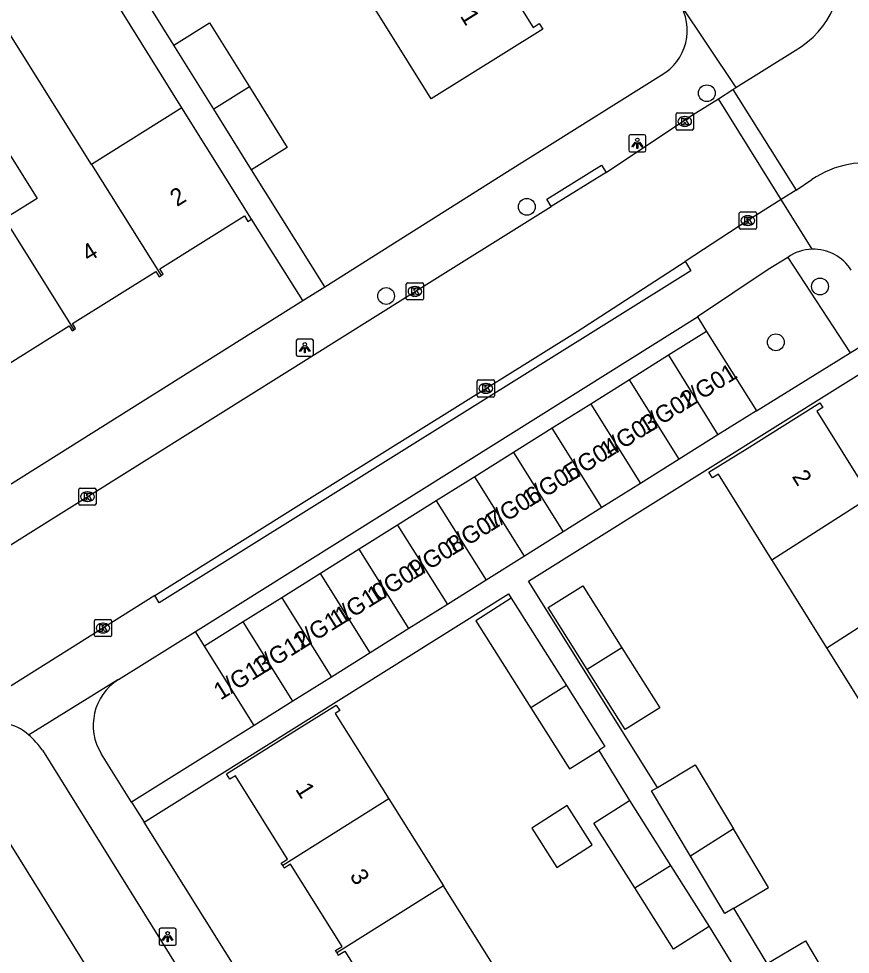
# Model space of a CAD drawing. Extents: x 160077 to 160945, y 386481 to 387498.
# Drawn here: x 160327 to 160375.5, y 387088.8 to 387143.3 of the extents above; entities that cross this region are included whole.
import ezdxf

# ---------------------------------------------------------------- set-up
doc = ezdxf.new("R2010")
doc.units = 0
for name, color, linetype in [('IMGEO_Boom', 7, 'Continuous'), ('IMGEO_Groenvoorziening', 7, 'Continuous'), ('IMGEO_Kolk', 7, 'Continuous'), ('IMGEO_Lichtpunt', 7, 'Continuous'), ('IMGEO_Muur', 7, 'Continuous'), ('IMGEO_Pand', 7, 'Continuous'), ('IMGEO_Pand_nummerreeks', 7, 'Continuous'), ('IMGEO_Rijbaan_lokaal_open', 7, 'Continuous'), ('IMGEO_Voetpad_open', 7, 'Continuous')]:
    doc.layers.add(name, color=color, linetype=linetype)

msp = doc.modelspace()

# ---------------------------------------------------------------- linework, layer by layer
at = {"layer": 'IMGEO_Boom'}
for centre in [(160367.121, 387138.984), (160356.629, 387132.364), (160373.715, 387127.724), (160348.429, 387127.169), (160371.143, 387124.474)]:
    msp.add_circle(centre, 0.489, dxfattribs=at)
at = {"layer": 'IMGEO_Groenvoorziening'}
for points in [[(160371.835, 387129.422), (160375.48, 387123.863)], [(160322.972, 387100.922), (160336.931, 387078.479)]]:
    msp.add_lwpolyline(points, dxfattribs=at)
at = {"layer": 'IMGEO_Kolk'}
for p, q in [((160365.333, 387136.914), (160365.333, 387137.766)), ((160365.408, 387137.84), (160366.26, 387137.84)), ((160366.334, 387137.766), (160366.334, 387136.914)), ((160365.821, 387137.62), (160365.846, 387137.62)), ((160366.26, 387136.84), (160365.408, 387136.84)), ((160365.844, 387137.06), (160365.819, 387137.06)), ((160369.011, 387131.139), (160369.011, 387131.991)), ((160369.086, 387132.065), (160369.938, 387132.065)), ((160369.499, 387131.845), (160369.524, 387131.845)), ((160370.012, 387131.991), (160370.012, 387131.139)), ((160369.522, 387131.285), (160369.497, 387131.285)), ((160369.938, 387131.065), (160369.086, 387131.065)), ((160349.683, 387127.938), (160350.535, 387127.938)), ((160349.608, 387127.012), (160349.608, 387127.864)), ((160350.096, 387127.718), (160350.121, 387127.718)), ((160350.609, 387127.864), (160350.609, 387127.012)), ((160350.535, 387126.938), (160349.683, 387126.938)), ((160350.119, 387127.158), (160350.094, 387127.158)), ((160353.74, 387121.359), (160353.74, 387122.211)), ((160353.815, 387122.285), (160354.667, 387122.285)), ((160354.228, 387122.065), (160354.253, 387122.065)), ((160354.741, 387122.211), (160354.741, 387121.359)), ((160354.251, 387121.505), (160354.226, 387121.505)), ((160354.667, 387121.285), (160353.815, 387121.285)), ((160330.525, 387115.053), (160330.525, 387115.905)), ((160330.6, 387115.979), (160331.452, 387115.979)), ((160331.526, 387115.905), (160331.526, 387115.053)), ((160331.013, 387115.759), (160331.038, 387115.759)), ((160331.452, 387114.979), (160330.6, 387114.979)), ((160331.036, 387115.199), (160331.011, 387115.199)), ((160331.506, 387108.323), (160332.358, 387108.323)), ((160331.431, 387107.397), (160331.431, 387108.249)), ((160331.919, 387108.103), (160331.944, 387108.103)), ((160332.432, 387108.249), (160332.432, 387107.397)), ((160332.358, 387107.323), (160331.506, 387107.323)), ((160331.942, 387107.543), (160331.917, 387107.543))]:
    msp.add_line(p, q, dxfattribs=at)
for points in [[(160365.333, 387136.914), (160365.333, 387137.766)], [(160365.408, 387137.84), (160366.26, 387137.84)], [(160366.334, 387137.766), (160366.334, 387136.914)], [(160365.654, 387137.54), (160365.777, 387137.54), (160365.777, 387137.389), (160365.907, 387137.54), (160366.071, 387137.54), (160365.925, 387137.389), (160366.078, 387137.14), (160365.926, 387137.14), (160365.841, 387137.304), (160365.777, 387137.237), (160365.777, 387137.14), (160365.654, 387137.14), (160365.654, 387137.54)], [(160366.26, 387136.84), (160365.408, 387136.84)], [(160369.011, 387131.139), (160369.011, 387131.991)], [(160369.086, 387132.065), (160369.938, 387132.065)], [(160369.332, 387131.765), (160369.455, 387131.765), (160369.455, 387131.614), (160369.585, 387131.765), (160369.749, 387131.765), (160369.603, 387131.614), (160369.756, 387131.365), (160369.604, 387131.365), (160369.519, 387131.529), (160369.455, 387131.462), (160369.455, 387131.365), (160369.332, 387131.365), (160369.332, 387131.765)], [(160370.012, 387131.991), (160370.012, 387131.139)], [(160369.938, 387131.065), (160369.086, 387131.065)], [(160349.683, 387127.938), (160350.535, 387127.938)], [(160349.608, 387127.012), (160349.608, 387127.864)], [(160349.929, 387127.638), (160350.052, 387127.638), (160350.052, 387127.487), (160350.182, 387127.638), (160350.346, 387127.638), (160350.2, 387127.487), (160350.353, 387127.238), (160350.201, 387127.238), (160350.116, 387127.402), (160350.052, 387127.335), (160350.052, 387127.238), (160349.929, 387127.238), (160349.929, 387127.638)], [(160350.609, 387127.864), (160350.609, 387127.012)], [(160350.535, 387126.938), (160349.683, 387126.938)], [(160353.74, 387121.359), (160353.74, 387122.211)], [(160353.815, 387122.285), (160354.667, 387122.285)], [(160354.061, 387121.985), (160354.184, 387121.985), (160354.184, 387121.834), (160354.314, 387121.985), (160354.478, 387121.985), (160354.332, 387121.834), (160354.485, 387121.585), (160354.333, 387121.585), (160354.248, 387121.749), (160354.184, 387121.682), (160354.184, 387121.585), (160354.061, 387121.585), (160354.061, 387121.985)], [(160354.741, 387122.211), (160354.741, 387121.359)], [(160354.667, 387121.285), (160353.815, 387121.285)], [(160330.525, 387115.053), (160330.525, 387115.905)], [(160330.6, 387115.979), (160331.452, 387115.979)], [(160331.526, 387115.905), (160331.526, 387115.053)], [(160330.846, 387115.679), (160330.969, 387115.679), (160330.969, 387115.528), (160331.099, 387115.679), (160331.263, 387115.679), (160331.117, 387115.528), (160331.27, 387115.279), (160331.118, 387115.279), (160331.033, 387115.443), (160330.969, 387115.376), (160330.969, 387115.279), (160330.846, 387115.279), (160330.846, 387115.679)], [(160331.452, 387114.979), (160330.6, 387114.979)], [(160331.506, 387108.323), (160332.358, 387108.323)], [(160331.431, 387107.397), (160331.431, 387108.249)], [(160331.752, 387108.023), (160331.875, 387108.023), (160331.875, 387107.872), (160332.005, 387108.023), (160332.169, 387108.023), (160332.023, 387107.872), (160332.176, 387107.623), (160332.024, 387107.623), (160331.939, 387107.787), (160331.875, 387107.72), (160331.875, 387107.623), (160331.752, 387107.623), (160331.752, 387108.023)], [(160332.432, 387108.249), (160332.432, 387107.397)], [(160332.358, 387107.323), (160331.506, 387107.323)]]:
    msp.add_lwpolyline(points, dxfattribs=at)
for centre, start, end in [((160365.41, 387137.764), 91.552, 178.448), ((160365.41, 387137.764), 91.552, 178.448), ((160366.258, 387137.764), 1.552, 88.448), ((160366.258, 387137.764), 1.552, 88.448), ((160365.41, 387136.916), 181.552, 268.448), ((160365.41, 387136.916), 181.552, 268.448), ((160366.258, 387136.916), 271.552, 358.448), ((160366.258, 387136.916), 271.552, 358.448), ((160369.088, 387131.989), 91.552, 178.448), ((160369.088, 387131.989), 91.552, 178.448), ((160369.936, 387131.989), 1.552, 88.448), ((160369.936, 387131.989), 1.552, 88.448), ((160369.088, 387131.141), 181.552, 268.448), ((160369.088, 387131.141), 181.552, 268.448), ((160369.936, 387131.141), 271.552, 358.448), ((160369.936, 387131.141), 271.552, 358.448), ((160349.685, 387127.862), 91.552, 178.448), ((160349.685, 387127.862), 91.552, 178.448), ((160350.533, 387127.862), 1.552, 88.448), ((160350.533, 387127.862), 1.552, 88.448), ((160349.685, 387127.014), 181.552, 268.448), ((160349.685, 387127.014), 181.552, 268.448), ((160350.533, 387127.014), 271.552, 358.448), ((160350.533, 387127.014), 271.552, 358.448), ((160353.817, 387122.209), 91.552, 178.448), ((160353.817, 387122.209), 91.552, 178.448), ((160354.665, 387122.209), 1.552, 88.448), ((160354.665, 387122.209), 1.552, 88.448), ((160353.817, 387121.361), 181.552, 268.448), ((160353.817, 387121.361), 181.552, 268.448), ((160354.665, 387121.361), 271.552, 358.448), ((160354.665, 387121.361), 271.552, 358.448), ((160330.602, 387115.903), 91.552, 178.448), ((160330.602, 387115.903), 91.552, 178.448), ((160331.45, 387115.903), 1.552, 88.448), ((160331.45, 387115.903), 1.552, 88.448), ((160330.602, 387115.055), 181.552, 268.448), ((160330.602, 387115.055), 181.552, 268.448), ((160331.45, 387115.055), 271.552, 358.448), ((160331.45, 387115.055), 271.552, 358.448), ((160331.508, 387108.247), 91.552, 178.448), ((160331.508, 387108.247), 91.552, 178.448), ((160332.356, 387108.247), 1.552, 88.448), ((160332.356, 387108.247), 1.552, 88.448), ((160331.508, 387107.399), 181.552, 268.448), ((160331.508, 387107.399), 181.552, 268.448), ((160332.356, 387107.399), 271.552, 358.448), ((160332.356, 387107.399), 271.552, 358.448)]:
    msp.add_arc(centre, 0.0765, start, end, dxfattribs=at)
for centre, major_axis, ratio, start_param, end_param in [((160365.82, 387137.34), (-0.387, 0.002), 0.722429, 4.712389, 7.853982), ((160365.845, 387137.34), (-0.39, 0.002), 0.717154, 1.570796, 4.712389), ((160369.498, 387131.565), (-0.387, 0.002), 0.722429, 4.712389, 7.853982), ((160369.523, 387131.565), (-0.39, 0.002), 0.717154, 1.570796, 4.712389), ((160350.095, 387127.438), (-0.387, 0.002), 0.722429, 4.712389, 7.853982), ((160350.12, 387127.438), (-0.39, 0.002), 0.717154, 1.570796, 4.712389), ((160354.227, 387121.785), (-0.387, 0.002), 0.722429, 4.712389, 7.853982), ((160354.252, 387121.785), (-0.39, 0.002), 0.717154, 1.570796, 4.712389), ((160331.012, 387115.479), (-0.387, 0.002), 0.722429, 4.712389, 7.853982), ((160331.037, 387115.479), (-0.39, 0.002), 0.717154, 1.570796, 4.712389), ((160331.918, 387107.823), (-0.387, 0.002), 0.722429, 4.712389, 7.853982), ((160331.943, 387107.823), (-0.39, 0.002), 0.717154, 1.570796, 4.712389)]:
    msp.add_ellipse(centre, major_axis=major_axis, ratio=ratio, start_param=start_param, end_param=end_param, dxfattribs=at)
at = {"layer": 'IMGEO_Lichtpunt'}
for p, q in [((160362.573, 387136.471), (160362.573, 387135.664)), ((160362.573, 387136.471), (160362.573, 387135.664)), ((160363.475, 387136.566), (160362.667, 387136.566)), ((160363.475, 387136.566), (160362.667, 387136.566)), ((160363.569, 387135.664), (160363.569, 387136.471)), ((160363.569, 387135.664), (160363.569, 387136.471)), ((160362.667, 387135.57), (160363.475, 387135.57)), ((160362.667, 387135.57), (160363.475, 387135.57)), ((160344.097, 387124.653), (160343.289, 387124.653)), ((160344.097, 387124.653), (160343.289, 387124.653)), ((160343.195, 387124.558), (160343.195, 387123.751)), ((160343.195, 387124.558), (160343.195, 387123.751)), ((160344.191, 387123.751), (160344.191, 387124.558)), ((160344.191, 387123.751), (160344.191, 387124.558)), ((160343.289, 387123.657), (160344.097, 387123.657)), ((160343.289, 387123.657), (160344.097, 387123.657)), ((160336.102, 387090.333), (160335.294, 387090.333)), ((160336.102, 387090.333), (160335.294, 387090.333)), ((160335.2, 387090.238), (160335.2, 387089.431)), ((160335.2, 387090.238), (160335.2, 387089.431)), ((160336.196, 387089.431), (160336.196, 387090.238)), ((160336.196, 387089.431), (160336.196, 387090.238)), ((160335.294, 387089.337), (160336.102, 387089.337)), ((160335.294, 387089.337), (160336.102, 387089.337))]:
    msp.add_line(p, q, dxfattribs=at)
for points in [[(160362.947, 387136.135), (160362.986, 387136.107), (160362.798, 387135.845), (160362.76, 387135.872), (160362.947, 387136.135)], [(160363.049, 387136.087), (160363.096, 387136.087), (160363.096, 387135.765), (160363.049, 387135.765), (160363.049, 387136.087)], [(160363.159, 387136.107), (160363.197, 387136.134), (160363.384, 387135.872), (160363.345, 387135.844), (160363.159, 387136.107)], [(160343.569, 387124.222), (160343.608, 387124.194), (160343.42, 387123.932), (160343.382, 387123.959), (160343.569, 387124.222)], [(160343.671, 387124.174), (160343.718, 387124.174), (160343.718, 387123.852), (160343.671, 387123.852), (160343.671, 387124.174)], [(160343.781, 387124.194), (160343.819, 387124.221), (160344.006, 387123.959), (160343.967, 387123.931), (160343.781, 387124.194)], [(160335.574, 387089.902), (160335.613, 387089.874), (160335.425, 387089.612), (160335.387, 387089.639), (160335.574, 387089.902)], [(160335.676, 387089.854), (160335.723, 387089.854), (160335.723, 387089.532), (160335.676, 387089.532), (160335.676, 387089.854)], [(160335.786, 387089.874), (160335.824, 387089.901), (160336.011, 387089.639), (160335.972, 387089.611), (160335.786, 387089.874)]]:
    msp.add_lwpolyline(points, dxfattribs=at)
for centre in [(160363.072, 387136.269), (160343.694, 387124.356), (160335.699, 387090.036)]:
    msp.add_circle(centre, 0.0994, dxfattribs=at)
for centre, start, end in [((160362.667, 387136.471), 90, 180), ((160362.667, 387136.471), 90, 180), ((160363.475, 387136.471), 0, 90), ((160363.475, 387136.471), 0, 90), ((160362.667, 387135.664), 180, 270), ((160362.667, 387135.664), 180, 270), ((160363.475, 387135.664), 270, 0), ((160363.475, 387135.664), 270, 360), ((160343.289, 387124.558), 90, 180), ((160343.289, 387124.558), 90, 180), ((160344.097, 387124.558), 0, 90), ((160344.097, 387124.558), 0, 90), ((160343.289, 387123.751), 180, 270), ((160343.289, 387123.751), 180, 270), ((160344.097, 387123.751), 270, 0), ((160344.097, 387123.751), 270, 360), ((160335.294, 387090.238), 90, 180), ((160335.294, 387090.238), 90, 180), ((160336.102, 387090.238), 0, 90), ((160336.102, 387090.238), 0, 90), ((160335.294, 387089.431), 180, 270), ((160335.294, 387089.431), 180, 270), ((160336.102, 387089.431), 270, 0), ((160336.102, 387089.431), 270, 360)]:
    msp.add_arc(centre, 0.0946, start, end, dxfattribs=at)
at = {"layer": 'IMGEO_Muur'}
msp.add_lwpolyline([(160344.857, 387127.71), (160355.514, 387134.432)], dxfattribs=at)
at = {"layer": 'IMGEO_Pand'}
for points in [[(160354.203, 387148.105), (160354.291, 387147.964), (160353.929, 387147.738), (160356.994, 387142.817), (160357.357, 387143.043), (160357.563, 387142.711), (160351.05, 387138.654), (160348.407, 387142.898), (160347.691, 387144.048)], [(160331.264, 387134.838), (160326.213, 387142.89), (160323.049, 387140.905), (160328.097, 387132.859), (160326.185, 387131.665)], [(160336.058, 387141.786), (160338.141, 387143.086), (160340.471, 387139.352)], [(160338.387, 387138.054), (160336.058, 387141.786)], [(160340.471, 387139.352), (160338.387, 387138.054)], [(160340.471, 387139.352), (160342.672, 387135.826), (160340.589, 387134.526)], [(160336.535, 387138.132), (160331.264, 387134.838)], [(160340.584, 387131.653), (160337.934, 387135.893), (160336.535, 387138.132)], [(160340.589, 387134.526), (160338.387, 387138.054)], [(160331.264, 387134.838), (160335.322, 387128.369)], [(160335.322, 387128.369), (160335.445, 387128.446), (160335.253, 387128.755), (160340.17, 387131.833), (160340.367, 387131.518), (160340.584, 387131.653)], [(160326.185, 387131.665), (160330.236, 387125.207)], [(160330.236, 387125.207), (160330.334, 387125.268), (160330.151, 387125.56), (160335.007, 387128.601), (160335.2, 387128.293), (160335.322, 387128.369)], [(160325.069, 387121.981), (160325.159, 387122.037), (160324.98, 387122.323), (160329.952, 387125.436), (160330.134, 387125.144), (160330.236, 387125.207)], [(160367.109, 387125.108), (160364.894, 387123.72)], [(160367.109, 387125.108), (160370.008, 387120.485)], [(160364.894, 387123.72), (160362.607, 387122.286)], [(160364.894, 387123.72), (160367.756, 387119.074)], [(160362.607, 387122.286), (160360.357, 387120.876)], [(160365.506, 387117.663), (160362.607, 387122.286)], [(160360.357, 387120.876), (160358.106, 387119.465)], [(160360.357, 387120.876), (160363.255, 387116.252)], [(160370.912, 387111.792), (160367.794, 387116.792), (160367.443, 387116.574), (160367.238, 387116.904), (160369.466, 387118.294), (160373.708, 387120.939), (160373.876, 387120.67), (160373.537, 387120.459), (160376.568, 387115.598), (160376.933, 387115.826), (160377.015, 387115.695)], [(160370.008, 387120.485), (160367.756, 387119.074)], [(160358.106, 387119.465), (160355.855, 387118.054)], [(160361.004, 387114.841), (160358.106, 387119.465)], [(160367.756, 387119.074), (160365.506, 387117.663)], [(160355.855, 387118.054), (160353.604, 387116.643)], [(160355.855, 387118.054), (160358.753, 387113.43)], [(160365.506, 387117.663), (160363.255, 387116.252)], [(160353.604, 387116.643), (160351.354, 387115.233)], [(160356.503, 387112.02), (160353.604, 387116.643)], [(160363.255, 387116.252), (160361.004, 387114.841)], [(160370.912, 387111.792), (160377.015, 387115.695)], [(160351.354, 387115.233), (160349.103, 387113.822)], [(160351.354, 387115.233), (160354.252, 387110.609)], [(160361.004, 387114.841), (160358.753, 387113.43)], [(160349.103, 387113.822), (160346.852, 387112.411)], [(160349.103, 387113.822), (160352.001, 387109.198)], [(160358.753, 387113.43), (160356.503, 387112.02)], [(160346.852, 387112.411), (160344.601, 387111)], [(160349.75, 387107.787), (160346.852, 387112.411)], [(160356.503, 387112.02), (160354.252, 387110.609)], [(160374.111, 387106.678), (160371.021, 387111.617), (160370.912, 387111.792)], [(160344.601, 387111), (160342.351, 387109.59)], [(160347.499, 387106.377), (160344.601, 387111)], [(160354.252, 387110.609), (160352.001, 387109.198)], [(160374.111, 387106.678), (160380.203, 387110.573)], [(160360.155, 387105.411), (160357.876, 387109.016), (160359.891, 387110.276), (160362.174, 387106.663)], [(160342.351, 387109.59), (160340.1, 387108.179)], [(160342.351, 387109.59), (160345.249, 387104.966)], [(160355.72, 387109.56), (160353.651, 387108.253), (160356.865, 387103.168)], [(160355.72, 387109.56), (160358.938, 387104.469)], [(160352.001, 387109.198), (160349.75, 387107.787)], [(160340.1, 387108.179), (160337.849, 387106.768)], [(160342.998, 387103.555), (160340.1, 387108.179)], [(160349.75, 387107.787), (160347.499, 387106.377)], [(160340.747, 387102.144), (160337.849, 387106.768)], [(160362.174, 387106.663), (160364.378, 387103.177), (160362.369, 387101.907), (160360.155, 387105.411)], [(160362.174, 387106.663), (160360.155, 387105.411)], [(160377.36, 387101.486), (160374.111, 387106.678)], [(160347.499, 387106.377), (160345.249, 387104.966)], [(160345.249, 387104.966), (160342.998, 387103.555)], [(160358.938, 387104.469), (160356.865, 387103.168)], [(160358.938, 387104.469), (160361.182, 387100.918), (160360.823, 387100.691)], [(160342.998, 387103.555), (160340.747, 387102.144)], [(160342.403, 387093.981), (160342.311, 387094.127), (160342.692, 387094.366), (160339.646, 387099.221), (160339.325, 387099.02), (160339.133, 387099.326), (160343.369, 387101.984), (160345.527, 387103.338), (160345.731, 387103.014), (160345.468, 387102.849), (160348.594, 387097.867)], [(160356.865, 387103.168), (160359.113, 387099.611), (160360.823, 387100.691)], [(160364.251, 387098.538), (160366.446, 387099.848), (160368.671, 387096.119)], [(160366.176, 387094.524), (160363.904, 387098.331), (160364.251, 387098.538)], [(160348.594, 387097.867), (160342.403, 387093.981)], [(160348.594, 387097.867), (160349.307, 387096.731), (160351.776, 387092.797)], [(160356.922, 387096.17), (160358.374, 387093.879), (160360.442, 387095.19), (160358.99, 387097.48), (160356.922, 387096.17)], [(160362.922, 387092.68), (160360.538, 387096.452), (160362.617, 387097.766)], [(160362.617, 387097.766), (160365.005, 387093.987)], [(160368.671, 387096.119), (160366.176, 387094.524)], [(160368.702, 387091.51), (160370.707, 387092.706), (160368.671, 387096.119)], [(160368.702, 387091.51), (160368.165, 387091.19), (160366.176, 387094.524)], [(160345.557, 387088.894), (160345.474, 387089.026), (160345.872, 387089.275), (160342.865, 387094.067), (160342.494, 387093.835), (160342.403, 387093.981)], [(160362.922, 387092.68), (160365.005, 387093.987)], [(160365.005, 387093.987), (160367.25, 387090.435)], [(160351.776, 387092.797), (160345.557, 387088.894)], [(160354.917, 387087.792), (160351.776, 387092.797)], [(160367.25, 387090.435), (160365.17, 387089.121), (160362.922, 387092.68)], [(160370.636, 387088.271), (160372.867, 387089.602), (160375.092, 387085.873)], [(160345.557, 387088.894), (160345.638, 387088.765), (160346.018, 387089.003), (160348.993, 387084.262), (160348.635, 387084.037), (160348.719, 387083.903)]]:
    msp.add_lwpolyline(points, dxfattribs=at)
at = {"layer": 'IMGEO_Rijbaan_lokaal_open'}
for points in [[(160368.801, 387139.312), (160372.272, 387141.483)], [(160367.808, 387138.652), (160368.631, 387139.206)], [(160368.631, 387139.206), (160368.801, 387139.312)], [(160368.631, 387139.206), (160372.324, 387133.336)], [(160361.255, 387134.373), (160366.236, 387137.692), (160367.808, 387138.652)], [(160371.46, 387132.799), (160367.808, 387138.652)], [(160361.255, 387134.373), (160358.054, 387132.381)], [(160372.324, 387133.336), (160373.239, 387133.95)], [(160371.46, 387132.799), (160369.512, 387131.565), (160365.852, 387129.187)], [(160372.324, 387133.336), (160371.46, 387132.799)], [(160312.287, 387103.692), (160327.734, 387113.414), (160349.554, 387127.092), (160358.054, 387132.381)], [(160334.948, 387109.719), (160343.341, 387114.991), (160359.57, 387125.106), (160365.852, 387129.187)], [(160334.948, 387109.719), (160315.26, 387097.353)]]:
    msp.add_lwpolyline(points, dxfattribs=at)
for centre, radius, start, end in [((160369.729, 387146.007), 5.19, 299.3394, 14.5201), ((160376.44, 387129.256), 5.681, 30.2353, 124.29)]:
    msp.add_arc(centre, radius, start, end, dxfattribs=at)
at = {"layer": 'IMGEO_Voetpad_open'}
for points in [[(160336.535, 387138.132), (160325.196, 387156.306), (160323.44, 387155.235)], [(160336.058, 387141.786), (160334.228, 387144.737)], [(160365.51, 387144.26), (160365.513, 387144.26), (160368.801, 387139.312)], [(160344.857, 387127.71), (160355.514, 387134.432), (160364.462, 387140.04)], [(160344.857, 387127.71), (160340.589, 387134.526)], [(160358.054, 387132.381), (160357.79, 387132.805), (160360.991, 387134.797), (160361.255, 387134.373)], [(160373.257, 387129.898), (160371.46, 387132.799)], [(160343.569, 387126.901), (160340.584, 387131.653)], [(160365.852, 387129.187), (160365.926, 387129.067), (160366.19, 387128.642), (160335.212, 387109.295), (160334.948, 387109.719)], [(160371.835, 387129.422), (160370.686, 387128.708), (160366.585, 387125.965)], [(160343.569, 387126.901), (160344.857, 387127.71)], [(160268.541, 387109.335), (160267.725, 387108.811), (160280.982, 387087.594), (160343.569, 387126.901)], [(160337.313, 387107.631), (160366.585, 387125.965)], [(160366.585, 387125.965), (160367.109, 387125.108)], [(160375.48, 387123.863), (160377.667, 387125.214)], [(160364.251, 387098.538), (160356.736, 387110.548), (160378.372, 387124.087)], [(160370.008, 387120.485), (160375.48, 387123.863)], [(160334.323, 387096.522), (160355.561, 387109.812), (160355.72, 387109.56)], [(160332.836, 387104.821), (160337.313, 387107.631)], [(160337.849, 387106.768), (160337.313, 387107.631)], [(160327.595, 387101.598), (160332.8, 387104.823), (160332.836, 387104.821)], [(160340.747, 387102.144), (160333.597, 387097.681)], [(160328.409, 387100.701), (160340.738, 387080.879)], [(160360.823, 387100.691), (160362.617, 387097.766)], [(160333.597, 387097.681), (160331.842, 387100.483)], [(160333.597, 387097.681), (160334.323, 387096.522)], [(160358.002, 387017.565), (160376.49, 387029.194), (160375.214, 387031.231), (160334.323, 387096.522)], [(160370.636, 387088.271), (160368.702, 387091.51)], [(160367.25, 387090.435), (160369.044, 387087.511)]]:
    msp.add_lwpolyline(points, dxfattribs=at)
for centre, radius, start, end in [((160362.998, 387142.644), 2.987, 299.3493, 32.7572), ((160373.335, 387127.304), 2.595, 91.7131, 125.3018), ((160373.334, 387127.315), 2.584, 31.8584, 91.7117), ((160334.511, 387102.154), 3.149, 122.1299, 212.0584), ((160325.849, 387099.737), 2.552, 46.8142, 115.4269), ((160323.857, 387097.388), 5.63, 36.047, 48.3986)]:
    msp.add_arc(centre, radius, start, end, dxfattribs=at)

# ---------------------------------------------------------------- texts
at = {"layer": 'IMGEO_Pand_nummerreeks'}
for s, rotation, p in [('1', 301.9584, (160352.714, 387143.481)), ('2', 32.0455, (160336.24, 387132.346)), ('4', 32.0455, (160331.093, 387129.124)), ('1/G01', 31.9833, (160365.887, 387120.521)), ('1/G02', 31.9833, (160363.53, 387119.049)), ('1/G03', 31.9833, (160361.278, 387117.643)), ('1/G04', 31.9833, (160359.02, 387116.233)), ('1/G05', 31.9833, (160356.763, 387114.823)), ('2', 302.0901, (160372.053, 387116.653)), ('1/G06', 31.9833, (160354.505, 387113.413)), ('1/G07', 31.9833, (160352.247, 387112.003)), ('1/G08', 31.9833, (160349.993, 387110.595)), ('1/G09', 31.9833, (160347.73, 387109.182)), ('1/G10', 31.9833, (160345.555, 387107.824)), ('1/G11', 31.9833, (160343.388, 387106.471)), ('1/G12', 31.9833, (160341.031, 387104.999)), ('1/G13', 31.9833, (160338.779, 387103.593)), ('1', 302.1, (160343.115, 387098.432)), ('3', 302.1, (160346.281, 387093.387))]:
    msp.add_text(s, height=1, rotation=rotation, dxfattribs=at).set_placement(p)

doc.saveas('drawing.dxf')
